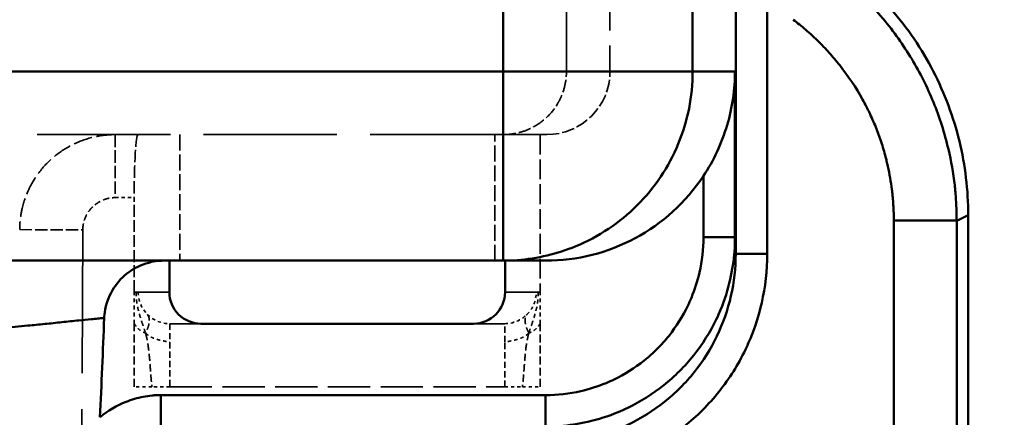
# Model space of a CAD drawing. Header units: millimetres. Extents: x 3367 to 6255, y 2001 to 4216.
# Tile 576 of 656: x 4944 to 4975, y 4070 to 4083. Entities that reach past the tile are written whole.
import ezdxf

# ---------------------------------------------------------------- set-up
doc = ezdxf.new("R2010")
doc.units = ezdxf.units.MM
doc.linetypes.add('DASHED', pattern=[0.2067, 0.1654, -0.0413])
for name, color, linetype, lineweight in [('AM_5', 3, 'Continuous', 25), ('Sichtbare Kanten(DIN)', 7, 'Continuous', 50), ('Sichtbare tangentiale Kanten(DIN)', 7, 'Continuous', 50), ('Verdeckte Kanten(DIN)', 7, 'DASHED', 35), ('Verdeckte tangentiale Kanten(DIN)', 7, 'DASHED', 35)]:
    doc.layers.add(name, color=color, linetype=linetype, lineweight=lineweight)
doc.styles.get("Standard").update_dxf_attribs({"font": 'ISOCP.SHX'})
doc.dimstyles.new('Standard$0', dxfattribs={"dimtxt": 0.18, "dimasz": 0.18, "dimexe": 0.18, "dimexo": 0.0625, "dimgap": 0.09, "dimtad": 0, "dimtih": 1, "dimtoh": 1, "dimdec": 4, "dimzin": 0, "dimdsep": 46, "dimtxsty": 'STANDARD', "dimcen": 0.09, "dimadec": 0, "dimazin": 0, "dimtfac": 1, "dimtdec": 4, "dimtofl": 0, "dimtmove": 0, "dimatfit": 3, "dimfxl": 1, "dimtolj": 1, "dimtzin": 0, "dimarcsym": 0})

# ---------------------------------------------------------------- blocks, each defined once
blk = doc.blocks.new('*D14')
at = {"layer": 'AM_5', "color": 0, "lineweight": -2, "transparency": 16777216}
for p, q in [((4967.303, 4095.878), (5057.056, 4095.878)), ((5056.876, 4094.078), (5056.876, 4001.599)), ((5056.876, 3897.678), (5056.876, 3990.157)), ((5004.66, 3895.878), (5057.056, 3895.878))]:
    blk.add_line(p, q, dxfattribs=at)
at = {"layer": 'AM_5', "color": 0, "transparency": 16777216}
for points in [[(5056.576, 4094.078), (5057.176, 4094.078), (5056.876, 4095.878)], [(5056.576, 3897.678), (5057.176, 3897.678), (5056.876, 3895.878)]]:
    blk.add_solid(points, dxfattribs=at)
at = {"layer": 'Defpoints', "color": 0, "transparency": 16777216}
for p in [(4967.24, 4095.878), (5056.876, 4095.878), (5004.597, 3895.878)]:
    blk.add_point(p, dxfattribs=at)
at = {"layer": 'AM_5', "color": 0, "transparency": 16777216, "insert": (5056.876, 3995.878), "char_height": 10, "attachment_point": 5, "rotation": 90}
blk.add_mtext('\\A1;20', dxfattribs=at)
blk = doc.blocks.new('*D15')
at = {"layer": 'AM_5', "color": 0, "lineweight": -2, "transparency": 16777216}
for p, q in [((3592.597, 3931.798), (3592.597, 4129.029)), ((5032.597, 3931.798), (5032.597, 4129.029)), ((3594.397, 4128.849), (4303.507, 4128.849)), ((5030.797, 4128.849), (4321.687, 4128.849))]:
    blk.add_line(p, q, dxfattribs=at)
at = {"layer": 'AM_5', "color": 0, "transparency": 16777216}
for points in [[(3594.397, 4129.149), (3594.397, 4128.549), (3592.597, 4128.849)], [(5030.797, 4129.149), (5030.797, 4128.549), (5032.597, 4128.849)]]:
    blk.add_solid(points, dxfattribs=at)
at = {"layer": 'Defpoints', "color": 0, "transparency": 16777216}
for p in [(3592.597, 4128.849), (3592.597, 3931.736), (5032.597, 3931.736)]:
    blk.add_point(p, dxfattribs=at)
at = {"layer": 'AM_5', "color": 0, "transparency": 16777216, "insert": (4312.597, 4128.849), "char_height": 10, "attachment_point": 5}
blk.add_mtext('\\A1;144', dxfattribs=at)

msp = doc.modelspace()

# ---------------------------------------------------------------- linework, layer by layer
at = {"layer": 'Sichtbare Kanten(DIN)'}
for p, q in [((4973.59238, 4076.3217), (4973.59238, 3999.00918)), ((4958.86086, 4074.87801), (3666.33356, 4074.87801)), ((4948.27814, 4074.87801), (4948.27814, 4073.87801)), ((4960.19953, 4074.87801), (4958.86086, 4074.87801)), ((4958.9163, 4073.87801), (4958.9163, 4074.87801)), ((4949.28006, 4072.87801), (4957.91438, 4072.87801))]:
    msp.add_line(p, q, dxfattribs=at)
msp.add_arc((4960.19953, 4080.87803), 6.00002, 269.999977, 326.481807, dxfattribs=at)
for centre, start_param, end_param in [((4949.28006, 4073.87801), 0, 1.57079633), ((4957.91438, 4073.87801), 1.57079633, 3.14159265)]:
    msp.add_ellipse(centre, major_axis=(-1.00191, 0), ratio=0.99808957, start_param=start_param, end_param=end_param, dxfattribs=at)
for points, knots in [([(4973.59238, 4076.3217), (4973.59239, 4077.11138), (4973.4978, 4077.90295), (4973.12533, 4079.4402), (4972.84659, 4080.18683), (4972.12001, 4081.5948), (4971.67253, 4082.25478), (4970.6353, 4083.44882), (4970.04548, 4083.98375), (4969.40313, 4084.44062)], [-0.947446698, -0.947446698, -0.947446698, -0.947446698, -0.711065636, -0.711065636, -0.474003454, -0.474003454, -0.236577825, -0.236577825, -0.00010137, -0.00010137, -0.00010137, -0.00010137]), ([(4965.20181, 4077.56481), (4965.52567, 4078.0538), (4965.78391, 4078.60392), (4966.12269, 4079.74436), (4966.20131, 4080.33381), (4966.20181, 4080.87801)], [-0.35227489, -0.35227489, -0.35227489, -0.35227489, -0.176342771, -0.176342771, 0, 0, 0, 0]), ([(4948.1128, 4074.87801), (4948.00195, 4074.87724), (4947.89704, 4074.87485), (4947.59333, 4074.80988), (4947.47416, 4074.77182), (4947.15081, 4074.63226), (4946.95989, 4074.50535), (4946.62779, 4074.18613), (4946.49097, 4073.99515), (4946.23352, 4073.44567), (4946.21906, 4073.15501), (4946.21429, 4073.05921)], [0, 0, 0, 0, 0.03325573, 0.03325573, 0.05560119, 0.05560119, 0.096344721, 0.096344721, 0.138104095, 0.138104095, 0.20505905, 0.20505905, 0.20505905, 0.20505905]), ([(4928.89873, 4071.3452), (4928.99224, 4071.35213), (4929.0832, 4071.36054), (4929.17362, 4071.36942), (4929.26403, 4071.3783), (4929.35389, 4071.38766), (4929.44371, 4071.39711), (4929.62334, 4071.41602), (4929.80279, 4071.43532), (4929.98427, 4071.45357), (4930.07501, 4071.4627), (4930.16626, 4071.47157), (4930.25694, 4071.48058), (4930.34761, 4071.4896), (4930.4377, 4071.49876), (4930.52807, 4071.50751), (4930.7088, 4071.52501), (4930.89064, 4071.54088), (4931.07064, 4071.55814), (4931.16064, 4071.56677), (4931.25018, 4071.57575), (4931.34033, 4071.58449), (4931.47555, 4071.59761), (4931.61214, 4071.61021), (4931.74776, 4071.6235), (4931.88338, 4071.63679), (4932.01803, 4071.65077), (4932.15348, 4071.66407), (4932.33408, 4071.68181), (4932.5161, 4071.69835), (4932.69611, 4071.71573), (4932.77538, 4071.72338), (4932.85427, 4071.7312), (4932.9337, 4071.73907), (4932.94445, 4071.74013), (4932.95521, 4071.7412), (4932.96598, 4071.74227), (4933.05635, 4071.75123), (4933.14763, 4071.76031), (4933.23838, 4071.76971), (4933.41987, 4071.7885), (4933.59927, 4071.80854), (4933.78118, 4071.82733), (4933.87213, 4071.83672), (4933.96372, 4071.8458), (4934.05412, 4071.85413), (4934.14452, 4071.86246), (4934.23373, 4071.87004), (4934.32321, 4071.87725), (4934.3916, 4071.88277), (4934.46015, 4071.88808), (4934.52941, 4071.89474), (4934.55076, 4071.89679), (4934.57215, 4071.89889), (4934.59357, 4071.9011), (4934.68448, 4071.91044), (4934.77621, 4071.9216), (4934.86724, 4071.93337), (4934.95826, 4071.94514), (4935.04859, 4071.95752), (4935.13908, 4071.96789), (4935.22958, 4071.97826), (4935.32023, 4071.98662), (4935.41084, 4071.99492), (4935.50144, 4072.00322), (4935.59199, 4072.01146), (4935.6818, 4072.01885), (4935.74678, 4072.02419), (4935.81138, 4072.02909), (4935.8766, 4072.03461), (4935.90152, 4072.03672), (4935.9264, 4072.03867), (4935.95131, 4072.04051), (4936.04138, 4072.04717), (4936.13167, 4072.05244), (4936.22177, 4072.05944), (4936.31186, 4072.06644), (4936.40174, 4072.07516), (4936.49195, 4072.08549), (4936.58216, 4072.09581), (4936.67269, 4072.10773), (4936.7638, 4072.1192), (4936.85492, 4072.13067), (4936.94662, 4072.1417), (4937.03705, 4072.15138), (4937.21792, 4072.17075), (4937.39369, 4072.18476), (4937.57354, 4072.19959), (4937.66268, 4072.20694), (4937.75282, 4072.2145), (4937.84238, 4072.22319), (4937.84316, 4072.22327), (4937.84394, 4072.22334), (4937.84473, 4072.22342), (4937.93505, 4072.23219), (4938.02429, 4072.24119), (4938.11419, 4072.24985), (4938.294, 4072.26718), (4938.47649, 4072.28317), (4938.65663, 4072.30108), (4938.7467, 4072.31004), (4938.83618, 4072.31947), (4938.92651, 4072.32878), (4939.01684, 4072.33809), (4939.10803, 4072.34726), (4939.19862, 4072.35648), (4939.3798, 4072.37492), (4939.55858, 4072.39351), (4939.73963, 4072.41145), (4939.83015, 4072.42041), (4939.92124, 4072.42922), (4940.01151, 4072.4379), (4940.10177, 4072.44658), (4940.1912, 4072.45515), (4940.28108, 4072.46378), (4940.46084, 4072.48106), (4940.64237, 4072.49863), (4940.82295, 4072.51751), (4941.00351, 4072.53638), (4941.18312, 4072.55656), (4941.36373, 4072.57427), (4941.45404, 4072.58313), (4941.54461, 4072.59138), (4941.63449, 4072.60007), (4941.72437, 4072.60877), (4941.81356, 4072.61792), (4941.90337, 4072.62713), (4942.083, 4072.64556), (4942.26508, 4072.66425), (4942.44489, 4072.68377), (4942.5348, 4072.69354), (4942.62415, 4072.70351), (4942.71434, 4072.71307), (4942.80453, 4072.72262), (4942.89557, 4072.73175), (4942.9857, 4072.74058), (4943.1209, 4072.75383), (4943.25405, 4072.76641), (4943.38875, 4072.77866), (4943.52344, 4072.79092), (4943.65968, 4072.80285), (4943.79382, 4072.81545), (4943.88324, 4072.82385), (4943.97173, 4072.83255), (4944.06111, 4072.84141), (4944.23983, 4072.85911), (4944.42208, 4072.87742), (4944.60196, 4072.89656), (4944.69188, 4072.90613), (4944.7812, 4072.9159), (4944.87111, 4072.92568), (4944.96102, 4072.93545), (4945.05152, 4072.94523), (4945.14138, 4072.95481), (4945.23126, 4072.96439), (4945.32049, 4072.97379), (4945.40847, 4072.98264), (4945.5405, 4072.99593), (4945.66971, 4073.008), (4945.80355, 4073.02049), (4945.87048, 4073.02674), (4945.93856, 4073.03309), (4946.00698, 4073.03957), (4946.07539, 4073.04604), (4946.14413, 4073.05263), (4946.21429, 4073.05921)], [0.00000002, 0.00000002, 0.00000002, 0.00000002, 0.015624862, 0.015624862, 0.015624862, 0.031249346, 0.031249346, 0.031249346, 0.062497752, 0.062497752, 0.062497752, 0.078122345, 0.078122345, 0.078122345, 0.093747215, 0.093747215, 0.093747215, 0.124998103, 0.124998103, 0.124998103, 0.140623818, 0.140623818, 0.140623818, 0.164062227, 0.164062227, 0.164062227, 0.187499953, 0.187499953, 0.187499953, 0.218749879, 0.218749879, 0.218749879, 0.23251268, 0.23251268, 0.23251268, 0.23437475, 0.23437475, 0.23437475, 0.24999977, 0.24999977, 0.24999977, 0.281249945, 0.281249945, 0.281249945, 0.296875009, 0.296875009, 0.296875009, 0.312499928, 0.312499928, 0.312499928, 0.324441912, 0.324441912, 0.324441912, 0.328124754, 0.328124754, 0.328124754, 0.343749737, 0.343749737, 0.343749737, 0.359374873, 0.359374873, 0.359374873, 0.375000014, 0.375000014, 0.375000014, 0.39062543, 0.39062543, 0.39062543, 0.401930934, 0.401930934, 0.401930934, 0.406251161, 0.406251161, 0.406251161, 0.421876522, 0.421876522, 0.421876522, 0.437501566, 0.437501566, 0.437501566, 0.453126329, 0.453126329, 0.453126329, 0.468750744, 0.468750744, 0.468750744, 0.500000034, 0.500000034, 0.500000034, 0.515489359, 0.515489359, 0.515489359, 0.515624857, 0.515624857, 0.515624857, 0.531249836, 0.531249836, 0.531249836, 0.56249962, 0.56249962, 0.56249962, 0.578124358, 0.578124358, 0.578124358, 0.593749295, 0.593749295, 0.593749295, 0.624998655, 0.624998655, 0.624998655, 0.640623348, 0.640623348, 0.640623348, 0.656247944, 0.656247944, 0.656247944, 0.687497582, 0.687497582, 0.687497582, 0.718746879, 0.718746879, 0.718746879, 0.734371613, 0.734371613, 0.734371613, 0.749996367, 0.749996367, 0.749996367, 0.781247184, 0.781247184, 0.781247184, 0.796873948, 0.796873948, 0.796873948, 0.812501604, 0.812501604, 0.812501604, 0.835943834, 0.835943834, 0.835943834, 0.859385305, 0.859385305, 0.859385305, 0.875011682, 0.875011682, 0.875011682, 0.906256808, 0.906256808, 0.906256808, 0.921875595, 0.921875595, 0.921875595, 0.937493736, 0.937493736, 0.937493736, 0.953115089, 0.953115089, 0.953115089, 0.976557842, 0.976557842, 0.976557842, 0.988279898, 0.988279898, 0.988279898, 1, 1, 1, 1]), ([(4946.21414, 4073.05919), (4946.19365, 4072.53454), (4946.17234, 4072.00991), (4946.12742, 4070.95721), (4946.10384, 4070.42801), (4946.07982, 4069.90721)], [0.000010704, 0.000010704, 0.000010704, 0.000010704, 0.157527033, 0.157527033, 0.31610859, 0.31610859, 0.31610859, 0.31610859])]:
    msp.add_open_spline(points, degree=3, knots=knots, dxfattribs=at)
at = {"layer": 'Sichtbare tangentiale Kanten(DIN)'}
for p, q in [((4958.86086, 4080.87801), (4958.86086, 4087.87798)), ((4964.86085, 4087.87798), (4964.86085, 4080.87801)), ((4966.22451, 4075.09498), (4966.22451, 4087.87798)), ((4967.22451, 4075.09498), (4967.22451, 4083.25012)), ((4355.21716, 4080.87801), (4958.86086, 4080.87801)), ((4958.86086, 4074.87801), (4958.86086, 4080.87801)), ((4958.86086, 4080.87801), (4964.86085, 4080.87801)), ((4966.20181, 4080.87801), (4964.86085, 4080.87801)), ((4966.20181, 4080.87801), (4966.20181, 4075.61929)), ((4965.20181, 4077.56481), (4965.20181, 4075.61929)), ((4973.22718, 4076.14692), (4973.59238, 4076.3217)), ((4973.22718, 4076.14898), (4971.23479, 4076.14876)), ((4971.23479, 4076.14876), (4971.23479, 3998.85791)), ((4973.22718, 3998.85791), (4973.22718, 4076.14795)), ((4966.20181, 4075.61929), (4965.20181, 4075.61929)), ((4966.20181, 4075.61929), (4966.22451, 4075.09498)), ((4966.22451, 4075.09498), (4967.22451, 4075.09498)), ((4960.20239, 4070.61303), (4948.01219, 4070.61303)), ((4948.01219, 4070.61303), (4948.01219, 4069.6144)), ((4960.20239, 4069.6144), (4960.20239, 4070.61303))]:
    msp.add_line(p, q, dxfattribs=at)
for points, knots in [([(4969.24104, 4084.11919), (4969.51353, 4083.91442), (4969.77555, 4083.69571), (4970.02644, 4083.46359), (4970.05075, 4083.44109), (4970.07497, 4083.41847), (4970.09907, 4083.39572), (4970.38094, 4083.12969), (4970.64805, 4082.84658), (4970.89779, 4082.54853), (4971.06739, 4082.34612), (4971.22899, 4082.13684), (4971.38182, 4081.92184), (4971.67942, 4081.50317), (4971.94418, 4081.06248), (4972.17346, 4080.60404), (4972.40309, 4080.14491), (4972.59713, 4079.66796), (4972.75378, 4079.17795), (4972.83387, 4078.9274), (4972.90418, 4078.67336), (4972.96428, 4078.417), (4973.05303, 4078.03844), (4973.1195, 4077.65482), (4973.16313, 4077.26972), (4973.16695, 4077.23602), (4973.1706, 4077.20232), (4973.17407, 4077.16861), (4973.19049, 4077.00906), (4973.20306, 4076.8494), (4973.21205, 4076.68956), (4973.2175, 4076.59258), (4973.22164, 4076.49553), (4973.22391, 4076.39849), (4973.22586, 4076.31532), (4973.22644, 4076.23216), (4973.22683, 4076.14898)], [0, 0, 0, 0, 0.111111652, 0.111111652, 0.111111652, 0.121881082, 0.121881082, 0.121881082, 0.247813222, 0.247813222, 0.247813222, 0.333334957, 0.333334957, 0.333334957, 0.499875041, 0.499875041, 0.499875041, 0.666666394, 0.666666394, 0.666666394, 0.751946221, 0.751946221, 0.751946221, 0.87787219, 0.87787219, 0.87787219, 0.888888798, 0.888888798, 0.888888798, 0.941027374, 0.941027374, 0.941027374, 0.972661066, 0.972661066, 0.972661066, 0.999775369, 0.999775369, 0.999775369, 0.999775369]), ([(4968.04544, 4082.52463), (4968.11339, 4082.47352), (4968.18058, 4082.42124), (4968.24697, 4082.36781), (4968.314, 4082.31386), (4968.38022, 4082.25875), (4968.44559, 4082.20251), (4968.51096, 4082.14627), (4968.57548, 4082.08891), (4968.63911, 4082.03046), (4968.66787, 4082.00404), (4968.69645, 4081.97741), (4968.72484, 4081.95055), (4968.75927, 4081.91799), (4968.79343, 4081.88511), (4968.82731, 4081.85192), (4968.95096, 4081.73078), (4969.07088, 4081.60542), (4969.18681, 4081.4762), (4969.24477, 4081.41159), (4969.30175, 4081.34601), (4969.35769, 4081.27952), (4969.41363, 4081.21302), (4969.46855, 4081.14561), (4969.5224, 4081.0773), (4969.79167, 4080.7358), (4970.03432, 4080.37216), (4970.24537, 4079.99109), (4970.28758, 4079.91488), (4970.32852, 4079.83797), (4970.36817, 4079.76041), (4970.37601, 4079.74508), (4970.38379, 4079.72973), (4970.39153, 4079.71435), (4970.42295, 4079.65192), (4970.45356, 4079.58909), (4970.48332, 4079.52587), (4970.52041, 4079.44707), (4970.55617, 4079.36766), (4970.59057, 4079.28769), (4970.62339, 4079.21142), (4970.65496, 4079.13462), (4970.6853, 4079.05736), (4970.71563, 4078.98009), (4970.74472, 4078.90235), (4970.77257, 4078.82419), (4970.80042, 4078.74602), (4970.82703, 4078.66742), (4970.85239, 4078.58844), (4970.87774, 4078.50946), (4970.90185, 4078.43009), (4970.92471, 4078.35038), (4970.94757, 4078.27068), (4970.96917, 4078.19064), (4970.98952, 4078.1103), (4971.00217, 4078.06034), (4971.01435, 4078.01027), (4971.02604, 4077.9601), (4971.03315, 4077.92959), (4971.04008, 4077.89904), (4971.04683, 4077.86845), (4971.10042, 4077.62583), (4971.14257, 4077.38093), (4971.17321, 4077.13501), (4971.17707, 4077.10405), (4971.18075, 4077.07307), (4971.18425, 4077.04208), (4971.19002, 4076.99102), (4971.19529, 4076.93992), (4971.20008, 4076.8888), (4971.20778, 4076.80664), (4971.21419, 4076.72442), (4971.21933, 4076.64217), (4971.22065, 4076.62115), (4971.22188, 4076.60012), (4971.22304, 4076.57909), (4971.22641, 4076.51786), (4971.22912, 4076.45662), (4971.23098, 4076.39541), (4971.23147, 4076.3794), (4971.23192, 4076.36341), (4971.23232, 4076.34741), (4971.23397, 4076.28119), (4971.23476, 4076.21499), (4971.23479, 4076.14876)], [0.00622373, 0.00622373, 0.00622373, 0.00622373, 0.26382131, 0.26382131, 0.26382131, 0.52393934, 0.52393934, 0.52393934, 0.78405738, 0.78405738, 0.78405738, 0.90162646, 0.90162646, 0.90162646, 1.04417542, 1.04417542, 1.04417542, 1.5644115, 1.5644115, 1.5644115, 1.82452954, 1.82452954, 1.82452954, 2.08464757, 2.08464757, 2.08464757, 3.38523777, 3.38523777, 3.38523777, 3.6453558, 3.6453558, 3.6453558, 3.69676363, 3.69676363, 3.69676363, 3.90547384, 3.90547384, 3.90547384, 4.16559188, 4.16559188, 4.16559188, 4.41366025, 4.41366025, 4.41366025, 4.66172861, 4.66172861, 4.66172861, 4.90979698, 4.90979698, 4.90979698, 5.15786534, 5.15786534, 5.15786534, 5.40593371, 5.40593371, 5.40593371, 5.56018859, 5.56018859, 5.56018859, 5.65400207, 5.65400207, 5.65400207, 6.39820717, 6.39820717, 6.39820717, 6.49190228, 6.49190228, 6.49190228, 6.64627554, 6.64627554, 6.64627554, 6.8943439, 6.8943439, 6.8943439, 6.95775533, 6.95775533, 6.95775533, 7.14241227, 7.14241227, 7.14241227, 7.19068818, 7.19068818, 7.19068818, 7.39048063, 7.39048063, 7.39048063, 7.39048063]), ([(4964.86085, 4080.87801), (4964.86085, 4080.09431), (4964.70412, 4079.30728), (4964.40412, 4078.58191), (4964.10409, 4077.85645), (4963.65887, 4077.19075), (4963.10349, 4076.63537), (4962.54811, 4076.07999), (4961.88241, 4075.63477), (4961.15696, 4075.33474), (4960.56977, 4075.09189), (4959.94195, 4074.94305), (4959.30849, 4074.89502), (4959.15943, 4074.88372), (4959.01015, 4074.87801), (4958.86086, 4074.87801)], [0, 0, 0, 0, 0.24998364, 0.24998364, 0.24998364, 0.49999999, 0.49999999, 0.49999999, 0.75001635, 0.75001635, 0.75001635, 0.95238095, 0.95238095, 0.95238095, 1, 1, 1, 1]), ([(4965.20181, 4075.61929), (4965.20186, 4075.24481), (4965.15968, 4074.87034), (4965.07647, 4074.50526), (4965.01407, 4074.23146), (4964.92867, 4073.96283), (4964.82134, 4073.7034), (4964.78556, 4073.61691), (4964.74734, 4073.53144), (4964.70676, 4073.44709), (4964.54448, 4073.10973), (4964.34428, 4072.79066), (4964.11113, 4072.4979), (4963.99455, 4072.35151), (4963.86981, 4072.21164), (4963.7376, 4072.07925), (4963.60539, 4071.94685), (4963.4657, 4071.82194), (4963.31952, 4071.70521), (4963.02716, 4071.47174), (4962.70853, 4071.27126), (4962.37162, 4071.10875), (4962.28739, 4071.06812), (4962.20204, 4071.02985), (4962.11567, 4070.99402), (4961.8566, 4070.88655), (4961.58833, 4070.80103), (4961.3149, 4070.73854), (4960.95032, 4070.65522), (4960.57637, 4070.61303), (4960.20239, 4070.61303)], [8.07375225, 8.07375225, 8.07375225, 8.07375225, 9.19610126, 9.19610126, 9.19610126, 10.03782986, 10.03782986, 10.03782986, 10.31845026, 10.31845026, 10.31845026, 11.44079927, 11.44079927, 11.44079927, 12.00197503, 12.00197503, 12.00197503, 12.56314827, 12.56314827, 12.56314827, 13.68549728, 13.68549728, 13.68549728, 13.96612025, 13.96612025, 13.96612025, 14.80784628, 14.80784628, 14.80784628, 15.93019626, 15.93019626, 15.93019626, 15.93019626]), ([(4966.20181, 4075.61929), (4966.20182, 4075.46989), (4966.19612, 4075.32048), (4966.18483, 4075.17129), (4966.16224, 4074.87292), (4966.11721, 4074.57544), (4966.05064, 4074.28323), (4965.97576, 4073.95457), (4965.87367, 4073.63241), (4965.74509, 4073.32131), (4965.70221, 4073.21755), (4965.65637, 4073.11503), (4965.60767, 4073.01385), (4965.41296, 4072.60934), (4965.17249, 4072.2267), (4964.89275, 4071.87543), (4964.75291, 4071.69982), (4964.60324, 4071.53203), (4964.44459, 4071.37323), (4964.28595, 4071.21444), (4964.11832, 4071.06462), (4963.94286, 4070.92463), (4963.59199, 4070.64468), (4963.20969, 4070.40396), (4962.80547, 4070.20906), (4962.70438, 4070.16032), (4962.60195, 4070.11445), (4962.49828, 4070.07154), (4962.18748, 4069.94289), (4961.8656, 4069.84074), (4961.53722, 4069.7658), (4961.2453, 4069.69918), (4960.94809, 4069.6541), (4960.64999, 4069.63146), (4960.50094, 4069.62014), (4960.35167, 4069.61441), (4960.20239, 4069.6144)], [0, 0, 0, 0, 0.04764194, 0.04764194, 0.04764194, 0.14292581, 0.14292581, 0.14292581, 0.25009486, 0.25009486, 0.25009486, 0.28583623, 0.28583623, 0.28583623, 0.4287212, 0.4287212, 0.4287212, 0.50015281, 0.50015281, 0.50015281, 0.57157628, 0.57157628, 0.57157628, 0.71440248, 0.71440248, 0.71440248, 0.75012144, 0.75012144, 0.75012144, 0.85720659, 0.85720659, 0.85720659, 0.9524022, 0.9524022, 0.9524022, 1, 1, 1, 1]), ([(4960.22532, 4069.08483), (4960.67409, 4069.08482), (4961.57158, 4069.18611), (4962.85031, 4069.63433), (4963.99738, 4070.35637), (4964.95529, 4071.31603), (4965.67601, 4072.4652), (4966.12342, 4073.74626), (4966.22452, 4074.64539), (4966.22451, 4075.09498)], [9.69077295, 9.69077295, 9.69077295, 9.69077295, 11.03790718, 12.38504161, 13.73217604, 15.07931047, 16.4264449, 17.77357933, 19.12071375, 19.12071375, 19.12071375, 19.12071375]), ([(4960.22532, 4068.0862), (4960.74888, 4068.08626), (4961.27224, 4068.14638), (4961.78261, 4068.26289), (4962.16537, 4068.35027), (4962.54105, 4068.46955), (4962.90382, 4068.61979), (4963.02477, 4068.66988), (4963.14428, 4068.72341), (4963.26221, 4068.78028), (4963.73389, 4069.00775), (4964.1798, 4069.28867), (4964.58916, 4069.61543), (4964.79385, 4069.77881), (4964.98942, 4069.95366), (4965.17451, 4070.13901), (4965.35961, 4070.32436), (4965.53422, 4070.52019), (4965.69738, 4070.72515), (4966.02369, 4071.13508), (4966.30421, 4071.58161), (4966.53137, 4072.05393), (4966.58817, 4072.17202), (4966.64163, 4072.2917), (4966.69166, 4072.41281), (4966.8417, 4072.77607), (4966.96085, 4073.15225), (4967.04814, 4073.53553), (4967.16452, 4074.0466), (4967.22451, 4074.5707), (4967.22451, 4075.09498)], [-10.69645045, -10.69645045, -10.69645045, -10.69645045, -9.12516178, -9.12516178, -9.12516178, -7.94674482, -7.94674482, -7.94674482, -7.55387311, -7.55387311, -7.55387311, -5.98258443, -5.98258443, -5.98258443, -5.19694284, -5.19694284, -5.19694284, -4.41129576, -4.41129576, -4.41129576, -2.84000708, -2.84000708, -2.84000708, -2.44713441, -2.44713441, -2.44713441, -1.26871841, -1.26871841, -1.26871841, 0.30257026, 0.30257026, 0.30257026, 0.30257026]), ([(4948.01219, 4070.61303), (4947.96558, 4070.61236), (4947.91892, 4070.61169), (4947.8722, 4070.60958), (4947.82547, 4070.60746), (4947.77869, 4070.60391), (4947.73192, 4070.59928), (4947.63836, 4070.59002), (4947.54488, 4070.57645), (4947.45196, 4070.55849), (4947.26613, 4070.52258), (4947.08253, 4070.46911), (4946.90483, 4070.39853), (4946.60742, 4070.28042), (4946.32667, 4070.11432), (4946.08171, 4069.90785)], [-0.00000058, -0.00000058, -0.00000058, -0.00000058, 0.14259444, 0.14259444, 0.14259444, 0.28523352, 0.28523352, 0.28523352, 0.57058704, 0.57058704, 0.57058704, 1.14123745, 1.14123745, 1.14123745, 2.09630224, 2.09630224, 2.09630224, 2.09630224])]:
    msp.add_open_spline(points, degree=3, knots=knots, dxfattribs=at)
at = {"layer": 'Verdeckte Kanten(DIN)', "ltscale": 11.428053}
msp.add_line((4962.24038, 4095.87798), (4962.24038, 4080.87801), dxfattribs=at)
at = {"layer": 'Verdeckte Kanten(DIN)', "ltscale": 25.523085}
msp.add_line((4958.86086, 4078.87801), (3666.33356, 4078.87801), dxfattribs=at)
at = {"layer": 'Verdeckte Kanten(DIN)', "ltscale": 25.577988}
msp.add_line((4960.24037, 4078.87801), (4958.86086, 4078.87801), dxfattribs=at)
at = {"layer": 'Verdeckte Kanten(DIN)', "ltscale": 3.809293}
msp.add_line((4960.03053, 4078.87801), (4960.03053, 4073.87801), dxfattribs=at)
at = {"layer": 'Verdeckte Kanten(DIN)', "ltscale": 2.285536}
msp.add_line((4947.16391, 4073.87801), (4947.16391, 4076.87801), dxfattribs=at)
at = {"layer": 'Verdeckte Kanten(DIN)', "ltscale": 0.761779}
for p, q in [((4947.16391, 4072.87801), (4947.16391, 4073.87801)), ((4960.03053, 4072.87801), (4960.03053, 4073.87801))]:
    msp.add_line(p, q, dxfattribs=at)
at = {"layer": 'Verdeckte Kanten(DIN)', "ltscale": 1.523657}
for p, q in [((4947.16391, 4070.87801), (4947.16391, 4072.87801)), ((4960.03053, 4070.87801), (4960.03053, 4072.87801))]:
    msp.add_line(p, q, dxfattribs=at)
at = {"layer": 'Verdeckte Kanten(DIN)', "ltscale": 12.213291}
for p, q in [((4948.28963, 4072.87801), (4949.28006, 4072.87801)), ((4957.91438, 4072.87801), (4958.90481, 4072.87801))]:
    msp.add_line(p, q, dxfattribs=at)
at = {"layer": 'Verdeckte Kanten(DIN)', "ltscale": 2.393414}
msp.add_ellipse((4960.24037, 4080.87801), major_axis=(2.00001, 0), ratio=0.99999743, start_param=4.71239015, end_param=6.28318531, dxfattribs=at)
at = {"layer": 'Verdeckte Kanten(DIN)', "ltscale": 2.395703}
msp.add_ellipse((4947.28771, 4076.87801), major_axis=(0, -2), ratio=0.06190185, start_param=3.14159299, end_param=4.71238898, dxfattribs=at)
at = {"layer": 'Verdeckte Kanten(DIN)', "ltscale": 0.795335}
for points in [[(4947.22773, 4073.87801), (4947.2266, 4073.81893), (4947.22814, 4073.76036), (4947.23199, 4073.70341), (4947.23585, 4073.64619), (4947.24204, 4073.59057), (4947.25013, 4073.53599), (4947.26639, 4073.4262), (4947.29027, 4073.32057), (4947.31914, 4073.21533), (4947.34796, 4073.1103), (4947.38186, 4073.00564), (4947.41702, 4072.90131)], [(4959.96672, 4073.87801), (4959.96785, 4073.81893), (4959.9663, 4073.76036), (4959.96246, 4073.70341), (4959.95859, 4073.64619), (4959.95241, 4073.59057), (4959.94432, 4073.53599), (4959.92805, 4073.4262), (4959.90417, 4073.32057), (4959.8753, 4073.21533), (4959.84648, 4073.1103), (4959.81259, 4073.00564), (4959.77743, 4072.90131)]]:
    msp.add_open_spline(points, degree=3, knots=[0, 0, 0, 0, 0.123917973, 0.123917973, 0.123917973, 0.248422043, 0.248422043, 0.248422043, 0.498830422, 0.498830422, 0.498830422, 0.748753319, 0.748753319, 0.748753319, 0.748753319], dxfattribs=at)
at = {"layer": 'Verdeckte Kanten(DIN)'}
msp.add_open_spline([(4946.21414, 4073.05921), (4946.21414, 4073.05921), (4946.21414, 4073.0592), (4946.21414, 4073.05919)], degree=3, dxfattribs=at)
at = {"layer": 'Verdeckte Kanten(DIN)', "ltscale": 0.275187}
for points in [[(4947.41702, 4072.90131), (4947.43478, 4072.84861), (4947.45285, 4072.79601), (4947.47122, 4072.74219), (4947.4894, 4072.6889), (4947.50788, 4072.63437), (4947.52597, 4072.5792)], [(4959.77743, 4072.90131), (4959.75967, 4072.84861), (4959.74159, 4072.79601), (4959.72323, 4072.74219), (4959.70504, 4072.6889), (4959.68657, 4072.63437), (4959.66847, 4072.5792)]]:
    msp.add_open_spline(points, degree=3, knots=[0.748753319, 0.748753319, 0.748753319, 0.748753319, 0.875005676, 0.875005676, 0.875005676, 1, 1, 1, 1], dxfattribs=at)
at = {"layer": 'Verdeckte tangentiale Kanten(DIN)', "ltscale": 11.428053}
msp.add_line((4960.86086, 4080.87801), (4960.86086, 4095.87798), dxfattribs=at)
at = {"layer": 'Verdeckte tangentiale Kanten(DIN)', "ltscale": 2.393412}
msp.add_line((4946.56589, 4078.87801), (4946.56589, 4076.87801), dxfattribs=at)
at = {"layer": 'Verdeckte tangentiale Kanten(DIN)', "ltscale": 3.047415}
for p, q in [((4948.60677, 4078.87801), (4948.60677, 4074.87801)), ((4958.58767, 4074.87801), (4958.58767, 4078.87801))]:
    msp.add_line(p, q, dxfattribs=at)
at = {"layer": 'Verdeckte tangentiale Kanten(DIN)', "ltscale": 0.455519}
msp.add_line((4946.56589, 4076.87801), (4947.16391, 4076.87801), dxfattribs=at)
at = {"layer": 'Verdeckte tangentiale Kanten(DIN)', "ltscale": 2.346972}
msp.add_line((4943.53605, 4075.86167), (4945.53511, 4075.85478), dxfattribs=at)
at = {"layer": 'Verdeckte tangentiale Kanten(DIN)', "ltscale": 27.50676}
msp.add_line((4945.53511, 4075.85478), (4945.39766, 4047.42687), dxfattribs=at)
at = {"layer": 'Verdeckte tangentiale Kanten(DIN)', "ltscale": 0.786818}
for p, q in [((4947.16391, 4073.87801), (4947.22773, 4073.87801)), ((4947.29154, 4073.87801), (4947.22772, 4073.87801)), ((4959.96672, 4073.87801), (4959.90291, 4073.87801)), ((4960.03053, 4073.87801), (4959.96672, 4073.87801))]:
    msp.add_line(p, q, dxfattribs=at)
at = {"layer": 'Verdeckte tangentiale Kanten(DIN)', "ltscale": 12.166129}
for p, q in [((4948.27814, 4073.87801), (4947.29154, 4073.87801)), ((4959.90291, 4073.87801), (4958.9163, 4073.87801))]:
    msp.add_line(p, q, dxfattribs=at)
at = {"layer": 'Verdeckte tangentiale Kanten(DIN)', "ltscale": 1.196656}
for p, q in [((4948.28963, 4072.87801), (4948.28963, 4072.29223)), ((4958.90481, 4072.29223), (4958.90481, 4072.87801)), ((4948.28963, 4072.29223), (4948.28963, 4070.87801)), ((4958.90481, 4070.87801), (4958.90481, 4072.29223))]:
    msp.add_line(p, q, dxfattribs=at)
at = {"layer": 'Verdeckte tangentiale Kanten(DIN)', "ltscale": 0.42873}
for p, q in [((4947.72677, 4070.87801), (4947.16391, 4070.87801)), ((4948.28963, 4070.87801), (4947.72677, 4070.87801)), ((4958.90481, 4070.87801), (4959.46767, 4070.87801)), ((4959.46767, 4070.87801), (4960.03053, 4070.87801))]:
    msp.add_line(p, q, dxfattribs=at)
at = {"layer": 'Verdeckte tangentiale Kanten(DIN)', "ltscale": 8.087382}
msp.add_line((4948.28963, 4070.87801), (4958.90481, 4070.87801), dxfattribs=at)
at = {"layer": 'Verdeckte tangentiale Kanten(DIN)', "ltscale": 0.598278}
for centre, major_axis, start_param, end_param in [((4948.28963, 4073.87801), (0, -1), 4.71238898, 5.49778714), ((4958.90481, 4073.87801), (0, 1), 3.92699082, 4.71238898), ((4948.28963, 4073.87801), (0, -1), 5.49778714, 6.28318531), ((4958.90481, 4073.87801), (0, -1), 0, 0.78539816)]:
    msp.add_ellipse(centre, major_axis=major_axis, ratio=0.99808957, start_param=start_param, end_param=end_param, dxfattribs=at)
at = {"layer": 'Verdeckte tangentiale Kanten(DIN)', "ltscale": 2.39331}
msp.add_open_spline([(4958.86086, 4078.87801), (4958.9758, 4078.87801), (4959.09089, 4078.88812), (4959.20508, 4078.90812), (4959.3483, 4078.93321), (4959.49046, 4078.9741), (4959.62623, 4079.03025), (4959.70695, 4079.06364), (4959.78542, 4079.1024), (4959.86085, 4079.14598), (4960.01255, 4079.23364), (4960.15191, 4079.34064), (4960.27507, 4079.4638), (4960.39824, 4079.58696), (4960.50523, 4079.72632), (4960.59289, 4079.87803), (4960.63647, 4079.95345), (4960.67523, 4080.03192), (4960.70862, 4080.11265), (4960.76477, 4080.24842), (4960.80566, 4080.39057), (4960.83075, 4080.53379), (4960.85075, 4080.64798), (4960.86086, 4080.76298), (4960.86086, 4080.87801)], degree=3, knots=[0, 0, 0, 0, 0.11111111, 0.11111111, 0.11111111, 0.25047096, 0.25047096, 0.25047096, 0.33333333, 0.33333333, 0.33333333, 0.49999999, 0.49999999, 0.49999999, 0.66666667, 0.66666667, 0.66666667, 0.74952897, 0.74952897, 0.74952897, 0.88888889, 0.88888889, 0.88888889, 1, 1, 1, 1], dxfattribs=at)
at = {"layer": 'Verdeckte tangentiale Kanten(DIN)', "ltscale": 3.615696}
msp.add_open_spline([(4946.56589, 4078.87801), (4946.49071, 4078.87801), (4946.26518, 4078.86949), (4945.8161, 4078.80179), (4945.2437, 4078.60272), (4944.66587, 4078.23987), (4944.18192, 4077.7592), (4943.81753, 4077.18229), (4943.61536, 4076.61112), (4943.54593, 4076.16233), (4943.53645, 4075.93687), (4943.53611, 4075.86172)], degree=3, knots=[0.000000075, 0.000000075, 0.000000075, 0.000000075, 0.047622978, 0.142868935, 0.285721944, 0.42858688, 0.57144953, 0.71430686, 0.857148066, 0.952382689, 0.999993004, 0.999993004, 0.999993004, 0.999993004], dxfattribs=at)
at = {"layer": 'Verdeckte tangentiale Kanten(DIN)', "ltscale": 1.227802}
msp.add_open_spline([(4945.53511, 4075.85478), (4945.53523, 4075.87039), (4945.53539, 4075.88602), (4945.53605, 4075.90167), (4945.53673, 4075.91821), (4945.53797, 4075.93477), (4945.53962, 4075.95134), (4945.54292, 4075.98446), (4945.54786, 4076.01756), (4945.55446, 4076.05045), (4945.56765, 4076.1162), (4945.58748, 4076.18109), (4945.6136, 4076.24357), (4945.65488, 4076.34232), (4945.71185, 4076.435), (4945.78149, 4076.51625), (4945.79983, 4076.53765), (4945.81907, 4076.55831), (4945.83916, 4076.57812), (4945.93555, 4076.67315), (4946.05208, 4076.74885), (4946.17683, 4076.80057), (4946.23937, 4076.8265), (4946.30395, 4076.84639), (4946.36927, 4076.85949), (4946.40194, 4076.86604), (4946.4348, 4076.87089), (4946.46764, 4076.87406), (4946.48406, 4076.87564), (4946.50048, 4076.8768), (4946.51686, 4076.87739), (4946.53323, 4076.87798), (4946.54957, 4076.87801), (4946.56589, 4076.87801)], degree=3, knots=[0.00269559, 0.00269559, 0.00269559, 0.00269559, 0.05045156, 0.05045156, 0.05045156, 0.10090627, 0.10090627, 0.10090627, 0.20181226, 0.20181226, 0.20181226, 0.40355415, 0.40355415, 0.40355415, 0.72241055, 0.72241055, 0.72241055, 0.80637473, 0.80637473, 0.80637473, 1.20902126, 1.20902126, 1.20902126, 1.41089495, 1.41089495, 1.41089495, 1.51186845, 1.51186845, 1.51186845, 1.56234885, 1.56234885, 1.56234885, 1.61281942, 1.61281942, 1.61281942, 1.61281942], dxfattribs=at)
at = {"layer": 'Verdeckte tangentiale Kanten(DIN)', "ltscale": 0.000687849}
msp.add_open_spline([(4973.22683, 4076.14898), (4973.22684, 4076.14864), (4973.22684, 4076.14829), (4973.22684, 4076.14795)], degree=3, dxfattribs=at)
at = {"layer": 'Verdeckte tangentiale Kanten(DIN)', "ltscale": 1.201078}
for points, knots in [([(4947.58387, 4073.17091), (4947.59413, 4073.15653), (4947.60329, 4073.14134), (4947.61115, 4073.12521), (4947.61904, 4073.10902), (4947.62563, 4073.09189), (4947.63075, 4073.07361), (4947.64101, 4073.03701), (4947.64545, 4072.99584), (4947.64254, 4072.94837), (4947.63964, 4072.90115), (4947.6295, 4072.84769), (4947.61052, 4072.78648), (4947.60108, 4072.75603), (4947.58943, 4072.72364), (4947.57536, 4072.68906), (4947.56129, 4072.65451), (4947.5448, 4072.61776), (4947.52597, 4072.5792)], [0, 0, 0, 0, 0.12502517, 0.12502517, 0.12502517, 0.25044801, 0.25044801, 0.25044801, 0.50159893, 0.50159893, 0.50159893, 0.75149411, 0.75149411, 0.75149411, 0.87580436, 0.87580436, 0.87580436, 1, 1, 1, 1]), ([(4959.66847, 4072.5792), (4959.64964, 4072.61776), (4959.63315, 4072.65451), (4959.61909, 4072.68906), (4959.60501, 4072.72364), (4959.59336, 4072.75603), (4959.58392, 4072.78648), (4959.56494, 4072.84769), (4959.5548, 4072.90115), (4959.5519, 4072.94837), (4959.54899, 4072.99584), (4959.55343, 4073.03701), (4959.56369, 4073.07361), (4959.56882, 4073.09189), (4959.5754, 4073.10902), (4959.58329, 4073.12521), (4959.59115, 4073.14134), (4959.60032, 4073.15653), (4959.61057, 4073.17091)], [0, 0, 0, 0, 0.12419564, 0.12419564, 0.12419564, 0.24850589, 0.24850589, 0.24850589, 0.49840107, 0.49840107, 0.49840107, 0.74955199, 0.74955199, 0.74955199, 0.87497483, 0.87497483, 0.87497483, 1, 1, 1, 1])]:
    msp.add_open_spline(points, degree=3, knots=knots, dxfattribs=at)
at = {"layer": 'Verdeckte tangentiale Kanten(DIN)', "ltscale": 0.592785}
for points in [[(4947.16391, 4072.87801), (4947.17486, 4072.86299), (4947.18584, 4072.84792), (4947.1968, 4072.83327), (4947.20783, 4072.81852), (4947.21884, 4072.80418), (4947.23017, 4072.79018), (4947.25297, 4072.76201), (4947.27704, 4072.73517), (4947.30446, 4072.70991), (4947.33192, 4072.68461), (4947.36272, 4072.6609), (4947.39898, 4072.63898), (4947.41703, 4072.62807), (4947.43644, 4072.61761), (4947.45765, 4072.60758), (4947.47872, 4072.59762), (4947.50158, 4072.58808), (4947.52597, 4072.5792)], [(4960.03053, 4072.87801), (4960.01958, 4072.86299), (4960.0086, 4072.84792), (4959.99764, 4072.83327), (4959.98661, 4072.81852), (4959.9756, 4072.80418), (4959.96427, 4072.79018), (4959.94147, 4072.76201), (4959.91741, 4072.73517), (4959.88999, 4072.70991), (4959.86253, 4072.68461), (4959.83172, 4072.6609), (4959.79546, 4072.63898), (4959.77741, 4072.62807), (4959.758, 4072.61761), (4959.73679, 4072.60758), (4959.71572, 4072.59762), (4959.69287, 4072.58808), (4959.66847, 4072.5792)]]:
    msp.add_open_spline(points, degree=3, knots=[0, 0, 0, 0, 0.1238382, 0.1238382, 0.1238382, 0.24851274, 0.24851274, 0.24851274, 0.4994172, 0.4994172, 0.4994172, 0.75071203, 0.75071203, 0.75071203, 0.87579102, 0.87579102, 0.87579102, 1, 1, 1, 1], dxfattribs=at)
at = {"layer": 'Verdeckte tangentiale Kanten(DIN)', "ltscale": 1.401688}
for points in [[(4947.52597, 4072.5792), (4947.54421, 4072.50848), (4947.55993, 4072.43847), (4947.57343, 4072.3699), (4947.58709, 4072.30056), (4947.59848, 4072.23266), (4947.60829, 4072.16508), (4947.62795, 4072.02976), (4947.64133, 4071.89573), (4947.65263, 4071.75802), (4947.66377, 4071.62215), (4947.67279, 4071.48272), (4947.68383, 4071.33624), (4947.68929, 4071.2638), (4947.69526, 4071.18962), (4947.70228, 4071.11305), (4947.7093, 4071.03651), (4947.71738, 4070.95753), (4947.72677, 4070.87801)], [(4959.66847, 4072.5792), (4959.65023, 4072.50848), (4959.63451, 4072.43847), (4959.62101, 4072.3699), (4959.60735, 4072.30056), (4959.59596, 4072.23266), (4959.58615, 4072.16508), (4959.56649, 4072.02976), (4959.55311, 4071.89573), (4959.54182, 4071.75802), (4959.53068, 4071.62215), (4959.52166, 4071.48272), (4959.51061, 4071.33624), (4959.50515, 4071.2638), (4959.49919, 4071.18962), (4959.49216, 4071.11305), (4959.48514, 4071.03651), (4959.47706, 4070.95753), (4959.46767, 4070.87801)]]:
    msp.add_open_spline(points, degree=3, knots=[0, 0, 0, 0, 0.12483572, 0.12483572, 0.12483572, 0.25108796, 0.25108796, 0.25108796, 0.50391074, 0.50391074, 0.50391074, 0.75333977, 0.75333977, 0.75333977, 0.87670225, 0.87670225, 0.87670225, 1, 1, 1, 1], dxfattribs=at)
at = {"layer": 'Verdeckte tangentiale Kanten(DIN)', "ltscale": 0.638357}
for points in [[(4947.52597, 4072.5792), (4947.55074, 4072.5552), (4947.57697, 4072.5334), (4947.60483, 4072.51347), (4947.63208, 4072.49397), (4947.66089, 4072.47626), (4947.69045, 4072.46048), (4947.75058, 4072.42837), (4947.81379, 4072.40413), (4947.87792, 4072.38431), (4947.9442, 4072.36383), (4948.01156, 4072.34817), (4948.08033, 4072.33384), (4948.11489, 4072.32664), (4948.14982, 4072.31977), (4948.18462, 4072.31298), (4948.21935, 4072.3062), (4948.25391, 4072.29951), (4948.28963, 4072.29223)], [(4959.66847, 4072.5792), (4959.6437, 4072.5552), (4959.61748, 4072.5334), (4959.58961, 4072.51347), (4959.56236, 4072.49397), (4959.53355, 4072.47626), (4959.50399, 4072.46048), (4959.44386, 4072.42837), (4959.38065, 4072.40413), (4959.31653, 4072.38431), (4959.25024, 4072.36383), (4959.18288, 4072.34817), (4959.11412, 4072.33384), (4959.07955, 4072.32664), (4959.04462, 4072.31977), (4959.00982, 4072.31298), (4958.9751, 4072.3062), (4958.94053, 4072.29951), (4958.90481, 4072.29223)]]:
    msp.add_open_spline(points, degree=3, knots=[0, 0, 0, 0, 0.1236117, 0.1236117, 0.1236117, 0.24450082, 0.24450082, 0.24450082, 0.49044727, 0.49044727, 0.49044727, 0.74467205, 0.74467205, 0.74467205, 0.87246478, 0.87246478, 0.87246478, 1, 1, 1, 1], dxfattribs=at)

# ---------------------------------------------------------------- dimensions: what is measured, and where the dimension line sits
at = {"layer": 'AM_5'}
for base, p1, p2, angle, text, override, picture, middle in [((3592.59721, 4128.84923), (5032.59721, 3931.73584), (3592.59721, 3931.73584), 0, '144', {"dimtxt": 10, "dimasz": 1.8}, '*D15', (4312.59721, 4128.84923)), ((5056.87615, 4095.87798), (5004.59721, 3895.87798), (4967.24039, 4095.87798), 90, '20', {"dimtxt": 10, "dimasz": 1.8, "dimtih": 0, "dimtoh": 0}, '*D14', (5056.87615, 3995.87798))]:
    dim = msp.add_linear_dim(base=base, p1=p1, p2=p2, angle=angle, text=text, dimstyle='Standard$0', override=override, dxfattribs=at)
    dim.commit()
    dim.dimension.update_dxf_attribs({"geometry": picture, "text_midpoint": middle})

doc.saveas('drawing.dxf')
